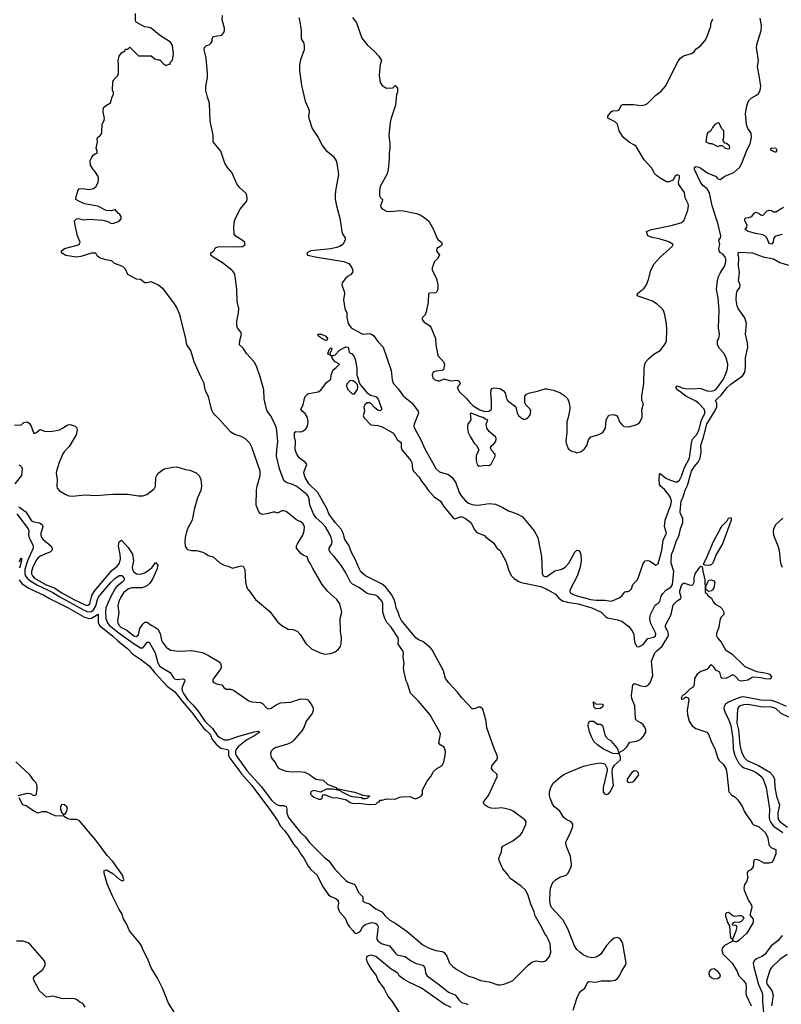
# Model space of a CAD drawing. Header units: inches. Extents: x 1934316 to 2140091, y 524953 to 667329.
# Tile 348 of 384: x 2068259 to 2075383, y 596124 to 605331. Entities that reach past the tile are written whole.
import ezdxf

# ---------------------------------------------------------------- set-up
doc = ezdxf.new("R2010")
doc.units = ezdxf.units.IN
doc.header["$MEASUREMENT"] = 0
for name, color, linetype in [('C0569', 7, 'Continuous'), ('C0579', 7, 'Continuous'), ('C0660', 7, 'Continuous'), ('C0670', 7, 'Continuous')]:
    doc.layers.add(name, color=color, linetype=linetype)

msp = doc.modelspace()

# ---------------------------------------------------------------- linework, layer by layer
at = {"layer": 'C0569', "color": 5}
for points, elevation in [([(2068374.2, 600000), (2068483.7, 599950), (2068536.9, 599916.9), (2068712.1, 599830), (2068865.3, 599745.3), (2068910, 599732.8), (2068930, 599736), (2068991.6, 599771.6), (2068992.5, 599692.5), (2069004.7, 599664.7), (2069128.1, 599570), (2069179.1, 599519.1), (2069266.9, 599450), (2069318.3, 599398.3), (2069390, 599350.8), (2069470, 599289.2), (2069522.1, 599222.1), (2069637.4, 599097.4), (2069710, 599045.6), (2069777.1, 598957.1), (2069870, 598852.3), (2069982.2, 598702.2), (2070000, 598686)], 120), ([(2068518.1, 600000), (2068570, 599975.7), (2068633.6, 599933.6), (2068850, 599815.8), (2068890, 599797.9), (2068910, 599794), (2068930, 599797.5), (2068950, 599812.8), (2068970.4, 599850), (2068985.8, 599910), (2068995.3, 599930), (2069053.3, 600000)], 140), ([(2068610.3, 600000), (2068651.9, 599970), (2068763.9, 599910), (2068870, 599858.7), (2068890, 599854.3), (2068901.8, 599858.2), (2068915.9, 599870), (2068933.8, 599946.2), (2068955.7, 599984.3), (2068969.1, 600000)], 160), ([(2069145.2, 600000), (2069107.7, 599932.3), (2069063.7, 599830), (2069061.2, 599790), (2069066.1, 599730), (2069080.5, 599690), (2069096.2, 599670), (2069190, 599592.7), (2069319.7, 599499.7), (2069390, 599457.1), (2069410, 599457.5), (2069416.7, 599463.3), (2069450, 599510.2), (2069470, 599510.2), (2069526, 599410), (2069550, 599316.9), (2069567.7, 599290), (2069590, 599270.1), (2069665.4, 599225.4), (2069696.2, 599176.2), (2069707.1, 599167.1), (2069730, 599162.3), (2069786.5, 599166.5), (2069799.5, 599159.5), (2069803.5, 599150), (2069780.1, 599090), (2069777, 599070), (2069780.9, 599050), (2069791.7, 599030), (2069830, 598973.5), (2069880.6, 598920.6), (2069934.4, 598854.4), (2069990, 598771.7), (2070000, 598762.3)], 140), ([(2069264.4, 600000), (2069230.3, 599970), (2069204.2, 599930), (2069185.5, 599890), (2069176.4, 599850), (2069187.2, 599787.2), (2069172.6, 599710), (2069175.5, 599690), (2069186.6, 599670), (2069205.4, 599650), (2069261.6, 599621.6), (2069326.9, 599570), (2069350, 599563.8), (2069370, 599578), (2069383.7, 599636.3), (2069410, 599679.5), (2069430, 599696), (2069450, 599697.4), (2069488, 599668), (2069530, 599648.1), (2069550.8, 599630.8), (2069572.9, 599590), (2069584.1, 599530), (2069594.4, 599510), (2069630, 599463.7), (2069670, 599434.4), (2069750, 599424.4), (2069870, 599432.2), (2069970, 599413.1), (2070000, 599398.3)], 160), ([(2068243.2, 598076.8), (2068330, 598096.9), (2068355.8, 598095.8), (2068390, 598076.3), (2068410, 598082), (2068414.7, 598090), (2068420.9, 598150), (2068419.3, 598179.3), (2068410, 598198), (2068390, 598218), (2068354, 598270), (2068224, 598390)], 120), ([(2069710, 596041.2), (2069650, 596133.2), (2069593.6, 596273.6), (2069547.9, 596367.9), (2069490, 596464), (2069453.6, 596553.6), (2069412.7, 596630), (2069399.3, 596670), (2069379.7, 596699.7), (2069286, 596810), (2069262, 596870), (2069230, 596924), (2069214.3, 596974.3), (2069189.6, 597010), (2069130, 597129.2), (2069078.4, 597250), (2069049.4, 597350), (2069049.1, 597370.9), (2069050, 597374), (2069070, 597382), (2069130, 597346.8), (2069190, 597294.8), (2069210, 597282.8), (2069230, 597282), (2069234, 597290), (2069219.3, 597330), (2069130, 597459), (2069075.6, 597515.6), (2068970, 597659), (2068818, 597838), (2068790, 597852.7), (2068733.2, 597853.2), (2068710, 597859), (2068676.4, 597876.4), (2068670, 597886), (2068638, 597882), (2068590, 597886.6), (2068510, 597923.2), (2068470, 597924.2), (2068430, 597910.8), (2068390, 597929.1), (2068320.7, 597980.7), (2068289.6, 597990), (2068254, 598054)], 120), ([(2068870, 596098), (2068848, 596130), (2068822.7, 596142.7), (2068790, 596168), (2068770, 596174), (2068650, 596178), (2068570, 596199), (2068510, 596189.3), (2068445.2, 596250), (2068390, 596348), (2068389.3, 596370), (2068401.2, 596390), (2068474.5, 596450), (2068496.2, 596490), (2068497, 596510), (2068489.4, 596530), (2068359.3, 596679.3), (2068337.2, 596697.3), (2068290, 596715.1), (2068230, 596713.2)], 140)]:
    msp.add_lwpolyline(points, dxfattribs=dict(at, elevation=elevation))
at = {"layer": 'C0569', "color": 5, "elevation": 120}
msp.add_lwpolyline([(2068650, 597993.6), (2068640.5, 597970), (2068640.5, 597950), (2068650, 597922), (2068670, 597894), (2068690, 597912), (2068705.2, 597950), (2068699.3, 597970), (2068679, 597990)], close=True, dxfattribs=at)
at = {"layer": 'C0579', "color": 5}
for points, elevation in [([(2070000, 598762.3), (2070063, 598703), (2070110, 598634.7), (2070130, 598619.1), (2070170, 598597.2), (2070210, 598595.3), (2070308.4, 598631.6), (2070451.8, 598671.8), (2070490, 598676.9), (2070504.9, 598670), (2070448.9, 598630), (2070382.4, 598597.6), (2070304.4, 598535.6), (2070287.6, 598512.4), (2070278.3, 598490), (2070276.4, 598470), (2070283.2, 598450), (2070382.7, 598310), (2070518.9, 598158.9), (2070616.1, 598030), (2070650, 598000.3), (2070670, 597989.2), (2070690, 597983.3), (2070730, 597983.8), (2070750, 597974.6), (2070756.8, 597950), (2070759, 597910), (2070774.6, 597870), (2070886.2, 597730), (2070928.4, 597688.4), (2070970, 597635.8), (2071110, 597496), (2071150, 597464.9), (2071207.4, 597387.4), (2071310, 597281.2), (2071330, 597265.5), (2071387, 597247), (2071397.4, 597237.4), (2071428.4, 597170), (2071466.9, 597130), (2071470, 597089.3), (2071490, 597076.8), (2071530, 597063.6), (2071590, 597015.8), (2071645.4, 596990), (2071677.5, 596950), (2071722.2, 596910), (2071778.1, 596878.1), (2071883.8, 596803.8), (2072030, 596680.1), (2072090, 596649), (2072150, 596627.9), (2072210, 596618), (2072228.3, 596608.3), (2072255, 596575), (2072279.7, 596510), (2072310, 596476.8), (2072348, 596450), (2072450, 596391.1), (2072510, 596372.6), (2072570, 596346.4), (2072650, 596335.2), (2072730, 596306.7), (2072753.7, 596306.3), (2072786.7, 596313.3), (2072830, 596327), (2072870, 596347), (2073014.5, 596490), (2073050, 596517), (2073090, 596530.3), (2073150, 596520.9), (2073179.5, 596530), (2073214, 596570), (2073227.6, 596610), (2073219.3, 596690), (2073205.8, 596725.8), (2073185.6, 596765.6), (2073170, 596784), (2073142.9, 596842.9), (2073081.2, 596950), (2073072.3, 596990), (2073040.2, 597060.2), (2073012.3, 597150), (2072989, 597190), (2072950, 597229), (2072844.7, 597304.7), (2072830, 597329.2), (2072777, 597390), (2072743.7, 597470), (2072740.9, 597490), (2072765.1, 597550), (2072769.6, 597590.4), (2072777, 597603), (2072870, 597653), (2072942.7, 597710), (2072959.3, 597730), (2072994.2, 597805.8), (2072996, 597830), (2072984, 597850), (2072873.2, 597930), (2072850, 597942), (2072770, 597962.4), (2072710, 597955.1), (2072670, 597959.3), (2072635.3, 597970), (2072606, 597990), (2072596, 598010), (2072600.1, 598019.9), (2072643.3, 598076.7), (2072724.5, 598250), (2072726, 598270), (2072720.2, 598280.2), (2072684, 598310), (2072673.2, 598330), (2072676, 598350), (2072686, 598370), (2072721.2, 598410), (2072727, 598430), (2072725.1, 598450), (2072696.4, 598516.4), (2072629.7, 598710), (2072621.1, 598770), (2072590, 598882.7), (2072570, 598901.3), (2072550, 598902.6), (2072510, 598887.8), (2072490, 598887), (2072393, 598990), (2072350, 599046.3), (2072271.5, 599130), (2072243, 599170), (2072221.6, 599241.6), (2072116.9, 599436.9), (2072098.8, 599458.8), (2072030, 599517.3), (2071990, 599532.5), (2071964.2, 599550), (2071830, 599714), (2071810.8, 599750), (2071799.1, 599790), (2071779.3, 599830), (2071774.7, 599870), (2071763, 599910), (2071736.1, 599956.1), (2071703.1, 600000)], 140), ([(2070000, 599398.3), (2070025.7, 599385.7), (2070124.6, 599324.6), (2070138, 599310), (2070144.9, 599290), (2070142.4, 599270), (2070132.3, 599247.7), (2070071, 599170), (2070062, 599150), (2070071.6, 599131.6), (2070110, 599118), (2070150, 599112), (2070167.1, 599087.1), (2070190, 599072), (2070230, 599071.3), (2070259.8, 599059.8), (2070402, 598962), (2070430, 598953.4), (2070510, 598947.3), (2070530, 598937.3), (2070570, 598893.4), (2070578, 598890), (2070590, 598886.4), (2070610, 598892.7), (2070656.6, 598923.4), (2070697.1, 598942.9), (2070790.6, 598949.4), (2070890, 598979.5), (2070937.8, 598977.7), (2070950, 598972.4), (2070971.1, 598951.1), (2070996.9, 598910), (2071004.4, 598890), (2071004.7, 598870), (2070995.5, 598844.5), (2070938.5, 598770), (2070920.9, 598719.1), (2070898.4, 598681.6), (2070820.4, 598590), (2070803.7, 598576.3), (2070762.4, 598557.6), (2070650, 598520.9), (2070631, 598510), (2070611, 598490), (2070606, 598470), (2070610.9, 598430.9), (2070655.3, 598375.3), (2070666.4, 598346.4), (2070682, 598330), (2070750, 598304), (2070810, 598298), (2070870, 598302), (2070926.8, 598293.2), (2070970, 598272.6), (2071030, 598230.3), (2071098.7, 598218.7), (2071140.3, 598180.3), (2071218, 598150), (2071222, 598142), (2071390, 598106.8), (2071470, 598078), (2071510, 598072), (2071530, 598074), (2071534, 598070), (2071518, 598062), (2071511.6, 598048.4), (2071490, 598046), (2071470, 598046), (2071455.3, 598055.3), (2071370, 598064), (2071349.2, 598069.2), (2071268.7, 598110), (2071259.3, 598119.3), (2071194, 598134), (2071130, 598136), (2071072, 598108), (2071010, 598122.4), (2070983.1, 598110), (2070980.3, 598090), (2070990, 598077.1), (2071010, 598062), (2071056.6, 598043.4), (2071078, 598042), (2071088.7, 598050), (2071090, 598074), (2071098, 598082), (2071110, 598084.7), (2071177.1, 598057.1), (2071233.4, 598053.4), (2071317.1, 598037.1), (2071350, 598011), (2071370, 598004), (2071390, 598001), (2071430, 598004.7), (2071530, 597992), (2071590, 597994), (2071607.3, 598012.7), (2071622, 598018), (2071630, 598034), (2071650, 598034), (2071690, 598044.7), (2071770, 598043), (2071810, 598060.7), (2071830, 598064), (2071910, 598067.7), (2071947.8, 598047.7), (2071970, 598049.1), (2072013.6, 598070), (2072027, 598090), (2072026, 598130), (2072069.7, 598210), (2072104.6, 598255.4), (2072130, 598300.5), (2072162, 598330), (2072210, 598358), (2072226.8, 598390), (2072239.3, 598450), (2072242.5, 598490), (2072230, 598529.6), (2072191.1, 598551.1), (2072180.5, 598570), (2072192.9, 598630), (2072194, 598650), (2072187.4, 598670), (2072093.6, 598833.6), (2071990, 598959.5), (2071913.6, 599033.6), (2071884.8, 599124.8), (2071872.7, 599150), (2071856, 599230), (2071849.4, 599270), (2071855.1, 599310), (2071846.6, 599370), (2071849.4, 599410), (2071842, 599430), (2071797.6, 599490), (2071803.6, 599530), (2071798.7, 599550), (2071732.7, 599650), (2071694.2, 599694.2), (2071674, 599730), (2071654.4, 599790), (2071655, 599870), (2071649.7, 599890), (2071610, 599936.8), (2071588.2, 599948.2), (2071530, 599957.5), (2071510, 599965), (2071460.9, 600000)], 160), ([(2070398, 600000), (2070464.9, 599910), (2070597.7, 599797.7), (2070670, 599700.7), (2070710, 599667.3), (2070770, 599631), (2070814, 599630), (2070852.8, 599612.8), (2070882.5, 599582.5), (2070936.7, 599496.7), (2070988.7, 599448.7), (2071070, 599410.6), (2071110, 599399.1), (2071170, 599404.9), (2071210, 599420.7), (2071238, 599442), (2071259.3, 599470), (2071266.8, 599493.2), (2071269.4, 599550), (2071260.9, 599610), (2071257, 599730), (2071272, 599790), (2071251.8, 599870), (2071223.7, 599910), (2071142.6, 599982.6), (2071128, 600000)], 180), ([(2073199.6, 600000), (2073270, 599957.4), (2073300.5, 599920.5), (2073337.1, 599897.1), (2073383.7, 599883.8), (2073481.3, 599870), (2073610.3, 599830), (2073698.9, 599790), (2073737.3, 599750), (2073757.1, 599737.1), (2073850, 599719.8), (2073890, 599706.2), (2073955.3, 599655.3), (2073990.2, 599610), (2074002, 599582), (2074010.2, 599510), (2074030, 599468), (2074050, 599467.2), (2074090, 599488.3), (2074135.4, 599544.6), (2074190, 599556.9), (2074207.2, 599570), (2074209.8, 599590), (2074159, 599690), (2074153.9, 599730), (2074160.1, 599770), (2074203.3, 599856.7), (2074230, 599873.4), (2074246, 599890), (2074260.4, 599939.6), (2074273.8, 599966.2), (2074303.3, 599996.7), (2074308.6, 600000)], 140), ([(2073436.1, 596070), (2073470, 596177.3), (2073492.2, 596227.7), (2073511, 596249), (2073545.6, 596274.4), (2073570, 596327.7), (2073583.3, 596336.7), (2073648.9, 596331.1), (2073696.6, 596343.4), (2073790, 596343.9), (2073830, 596350.4), (2073850, 596363.9), (2073869.3, 596390), (2073888.6, 596431.4), (2073924.9, 596490), (2073931.1, 596510), (2073899.9, 596690), (2073891.5, 596711.5), (2073874.8, 596734.8), (2073850, 596747.3), (2073819.1, 596740.9), (2073784.7, 596715.3), (2073747.6, 596672.4), (2073691.4, 596590), (2073650, 596563.6), (2073610, 596559.1), (2073570, 596568), (2073530, 596587.9), (2073499.4, 596610), (2073470, 596637.5), (2073448.4, 596670), (2073387, 596830), (2073343.4, 596910), (2073233.6, 597030), (2073223.2, 597050), (2073216.7, 597090), (2073220.7, 597179.3), (2073225.2, 597210), (2073240.2, 597250), (2073250, 597266.7), (2073270, 597286.4), (2073310, 597313.2), (2073370, 597331.8), (2073388.2, 597350), (2073416.2, 597410), (2073420.9, 597430), (2073411.6, 597510), (2073376.2, 597590), (2073368.4, 597630), (2073371.6, 597650), (2073411.9, 597728.1), (2073431.4, 597788.6), (2073431.7, 597808.3), (2073418.3, 597830), (2073370, 597850.6), (2073350, 597869.8), (2073310.8, 597930.8), (2073261.8, 597970), (2073246.8, 597990), (2073220.4, 598050), (2073214.9, 598074.9), (2073214.8, 598110), (2073228, 598152), (2073250, 598190.3), (2073316.9, 598250), (2073350, 598272), (2073390, 598292.7), (2073532, 598350), (2073610, 598370.2), (2073690, 598381.8), (2073732.1, 598372.1), (2073754, 598330), (2073755.3, 598310), (2073716.6, 598150), (2073716.5, 598110), (2073730, 598091.7), (2073750, 598086.2), (2073770, 598095.2), (2073781.8, 598110), (2073813.6, 598170), (2073802, 598290), (2073804.8, 598330), (2073821.3, 598358.7), (2073878.7, 598410), (2073878.9, 598438.9), (2073866, 598466), (2073806, 598470), (2073718, 598510), (2073664, 598550), (2073630, 598582), (2073610, 598618), (2073589, 598671), (2073575.3, 598730), (2073578, 598750), (2073590, 598772), (2073627.3, 598772.7), (2073663.6, 598743.6), (2073690, 598742), (2073710, 598732), (2073734.4, 598634.4), (2073764, 598604), (2073784.7, 598590), (2073830, 598542), (2073850, 598512), (2073861, 598481), (2073870, 598478), (2073874.5, 598485.5), (2073910, 598503.2), (2073937.2, 598530), (2073964.5, 598575.5), (2074030, 598584.9), (2074050, 598592.3), (2074073, 598607), (2074093.7, 598630), (2074115.4, 598670), (2074115.4, 598690), (2074108.3, 598710), (2074090, 598737.6), (2074070, 598754.5), (2074038, 598770), (2074018, 598790), (2074013.4, 598913.4), (2073984.4, 598984.4), (2073980.4, 599010), (2073995.1, 599110), (2074010, 599124.9), (2074070, 599101.6), (2074110, 599096.9), (2074134.1, 599105.9), (2074155.1, 599130), (2074181.6, 599198.4), (2074170, 599332), (2074200.7, 599410), (2074217.6, 599430), (2074267.5, 599472.5), (2074321.4, 599558.6), (2074326.2, 599573.9), (2074324.2, 599604.2), (2074299.6, 599650), (2074298, 599670), (2074351.1, 599768.9), (2074370, 599858), (2074410, 599898), (2074442, 599918), (2074446, 599934), (2074432.7, 599970), (2074432, 599990), (2074435.7, 600000)], 120), ([(2073406.9, 600000), (2073403.6, 599990), (2073409, 599970), (2073452.7, 599950), (2073599.3, 599910), (2073650, 599902.2), (2073730, 599902.9), (2073790, 599893.8), (2073810, 599898.5), (2073870.8, 599929.2), (2073892.9, 599947.1), (2073920.5, 599979.5), (2073930, 599984.9), (2073950, 599983.8), (2073964, 599990), (2073973.3, 600000)], 160), ([(2074669.6, 600000), (2074670, 599974), (2074684.7, 599964.7), (2074692, 599950), (2074730, 599922), (2074746, 599886), (2074764, 599864), (2074810, 599841), (2074830, 599821), (2074846, 599790), (2074844.7, 599770), (2074818, 599742), (2074807.1, 599712.9), (2074799.5, 599650), (2074778, 599590), (2074777.4, 599570), (2074786, 599550), (2074820.2, 599510), (2074859.7, 599439.7), (2074919.9, 599399.9), (2075042, 599282), (2075150, 599234.8), (2075230, 599224), (2075256.1, 599216.1), (2075271, 599210), (2075292, 599188), (2075284.7, 599170), (2075274.9, 599165.1), (2075230, 599167.8), (2075190, 599178), (2075118, 599182), (2075110, 599181.2), (2075070, 599156), (2075010, 599146), (2074990, 599152), (2074952.3, 599192.3), (2074930, 599203.7), (2074870, 599174), (2074828.9, 599168.9), (2074820.4, 599180.4), (2074808.4, 599228.4), (2074768.9, 599248.9), (2074753.6, 599273.6), (2074730, 599298), (2074714, 599290), (2074696.9, 599263.1), (2074685.4, 599254.6), (2074630, 599237.2), (2074596, 599210), (2074571, 599170), (2074566.8, 599113.2), (2074558, 599090), (2074530, 599072.7), (2074478, 599022), (2074458, 599010), (2074445.4, 598985.4), (2074450, 598974), (2074470, 598982), (2074490, 598998), (2074512, 598990), (2074518, 598970), (2074502, 598870), (2074506, 598830), (2074521, 598770), (2074547.5, 598727.5), (2074583.5, 598703.5), (2074687.3, 598667.3), (2074704.9, 598644.9), (2074724.9, 598590), (2074765.1, 598505.1), (2074790, 598421), (2074802.9, 598402.9), (2074839.3, 598370), (2074862.4, 598330), (2074872.8, 598287.2), (2074892, 598110), (2074919.6, 598079.6), (2074950, 598062), (2074970, 598042), (2075015.9, 597975.9), (2075034.8, 597930), (2075058.8, 597890), (2075090.6, 597850), (2075112.7, 597812.7), (2075123.4, 597803.4), (2075170, 597787.7), (2075230.3, 597730), (2075252.2, 597690), (2075270.4, 597610.3), (2075290, 597587.3), (2075330, 597570.6), (2075331.6, 597531.6), (2075307.3, 597470), (2075290, 597449.3), (2075270, 597442.7), (2075222.7, 597442.7), (2075178, 597470), (2075150, 597479), (2075130, 597475.3), (2075124.7, 597470), (2075121, 597410), (2075098, 597382), (2075074, 597370), (2075063.6, 597356.4), (2075063.6, 597336.4), (2075071.1, 597308.9), (2075056, 597270), (2075037.3, 597242.7), (2075030.8, 597210), (2075034.8, 597190), (2075075.3, 597095.3), (2075104.7, 597050), (2075106, 597030), (2075092, 596970), (2075092.7, 596952.7), (2075119.6, 596919.6), (2075118, 596890), (2075058.8, 596790), (2074990, 596722.7), (2074970, 596709.4), (2074950, 596709.3), (2074935.3, 596715.3), (2074930, 596726), (2074922, 596710), (2074850, 596673), (2074830.4, 596650), (2074826.4, 596630), (2074837, 596597), (2074924, 596510), (2074970, 596431.3), (2074986, 596390), (2075030, 596347.3), (2075050, 596314.8), (2075054.9, 596290), (2075050.3, 596230), (2075053.8, 596210), (2075100.6, 596110)], 120), ([(2074737.7, 600000), (2074730, 599988.7), (2074703.1, 599983.1), (2074687.4, 600000)], 120), ([(2075430, 598908), (2075346.3, 598946.3), (2075290, 598964.4), (2075190, 598968.5), (2075030, 598997.9), (2075005.3, 598994.7), (2074960.7, 598979.3), (2074888.6, 598950), (2074860.8, 598930), (2074849.5, 598910), (2074846.3, 598890), (2074857.5, 598850), (2074890, 598789.3), (2074910.7, 598730.7), (2074929.4, 598610), (2074933.1, 598510), (2074948.8, 598448.8), (2074981.8, 598381.8), (2075010, 598350.1), (2075036.4, 598336.4), (2075110, 598311.2), (2075148.6, 598290), (2075200.1, 598250), (2075214.4, 598230), (2075240.8, 598150), (2075272.4, 597952.4), (2075269.7, 597870), (2075273.4, 597850), (2075284.9, 597824.9), (2075310.8, 597790.7), (2075396.2, 597730)], 140), ([(2075452.8, 598810), (2075381.9, 598841.9), (2075331.3, 598890), (2075290, 598902.1), (2075190, 598905.1), (2075070, 598926.7), (2075030, 598924.4), (2074990, 598911.4), (2074971.8, 598888.2), (2074967.7, 598752.3), (2074981, 598690), (2074993.2, 598550), (2075010, 598480.7), (2075039.1, 598430), (2075064.2, 598404.2), (2075170, 598357.4), (2075274.9, 598294.9), (2075304.3, 598264.3), (2075318.4, 598230), (2075323.1, 598150), (2075338.9, 598070), (2075364.8, 597990), (2075350.1, 597910), (2075350.1, 597870), (2075357.8, 597850), (2075372.4, 597830), (2075440.6, 597780.6)], 160), ([(2070000, 598686), (2070039.6, 598650), (2070060.4, 598600.4), (2070096.1, 598556.1), (2070139.8, 598519.8), (2070205.9, 598505.9), (2070213, 598493), (2070213.4, 598450), (2070224.3, 598424.3), (2070336.8, 598276.8), (2070430.1, 598170), (2070594.8, 597950), (2070670, 597842), (2070699.8, 597790), (2070736.1, 597750), (2070770, 597702.8), (2070820, 597620), (2070863.6, 597570), (2070887.5, 597527.5), (2070916.1, 597490), (2070956.2, 597416.2), (2070983.1, 597383.1), (2071041.1, 597330), (2071090.2, 597230), (2071148.2, 597148.2), (2071170, 597131.7), (2071210, 597116.4), (2071230, 597102), (2071237, 597090), (2071239.5, 597070), (2071234.3, 597030), (2071249.2, 596990), (2071304.4, 596930), (2071327.2, 596870), (2071339.5, 596850), (2071374.7, 596814.7), (2071390, 596792.7), (2071410, 596786.5), (2071430, 596797), (2071445.6, 596810), (2071467.5, 596852.5), (2071489.6, 596870.3), (2071550, 596887.6), (2071570, 596887.1), (2071590, 596879.7), (2071603.2, 596870), (2071612.7, 596850), (2071598.4, 596750), (2071600.4, 596730), (2071613.3, 596713.3), (2071650, 596690.4), (2071717.3, 596670), (2071770, 596604), (2071790, 596587.7), (2071864.7, 596570), (2071912.8, 596532.8), (2071965.8, 596505.8), (2072028.9, 596488.9), (2072044.4, 596470), (2072052.4, 596450), (2072055.5, 596415.5), (2072070.4, 596390.4), (2072190, 596304), (2072270, 596237.3), (2072332.8, 596212.8), (2072365.8, 596165.8), (2072390, 596141), (2072432, 596130), (2072450, 596121)], 120), ([(2075390, 596767), (2075350, 596718.8), (2075287.3, 596670), (2075230.1, 596589.9), (2075207.1, 596572.9), (2075151.9, 596548.1), (2075128.1, 596530), (2075119.7, 596510), (2075124.8, 596470), (2075168.2, 596310), (2075203.1, 596230), (2075207.5, 596210), (2075207.5, 596150), (2075219.3, 596010)], 140), ([(2072293.3, 596093.3), (2072230, 596126), (2072016.1, 596276.1), (2071897.2, 596330), (2071855.5, 596355.5), (2071809.4, 596390), (2071795.4, 596415.4), (2071733.5, 596453.5), (2071590, 596569.7), (2071550, 596582), (2071530, 596580.7), (2071506.9, 596570), (2071499.2, 596550), (2071510, 596517.1), (2071525.2, 596490), (2071549.5, 596449.5), (2071592.8, 596392.8), (2071609.3, 596350), (2071668.3, 596268.3), (2071701.2, 596201.2), (2071741.3, 596150), (2071894.2, 595910)], 120), ([(2075436.9, 596590), (2075370, 596543.7), (2075293.7, 596470), (2075279.4, 596450), (2075246.1, 596353.9), (2075244.6, 596330), (2075250.9, 596310), (2075294, 596254), (2075307.6, 596210), (2075291.6, 596110)], 160)]:
    msp.add_lwpolyline(points, dxfattribs=dict(at, elevation=elevation))
at = {"layer": 'C0579', "color": 5, "elevation": 120}
for points in [[(2073648, 598888), (2073630, 598906), (2073627.3, 598952.7), (2073634, 598950), (2073638, 598938), (2073650, 598934), (2073714, 598930), (2073714, 598910), (2073690, 598888.7)], [(2074010, 598306), (2073983.8, 598290), (2073942.4, 598230), (2073940.5, 598210), (2073950, 598197.3), (2073990, 598202.8), (2074010, 598218), (2074049.6, 598270), (2074044.2, 598290), (2074030, 598303)], [(2074890, 596982), (2074870, 596979.5), (2074861.6, 596970), (2074860.5, 596950), (2074879.1, 596890), (2074898, 596858), (2074904.1, 596764.1), (2074910, 596742), (2074930, 596734), (2074959.3, 596810), (2074968.9, 596848.9), (2074959.3, 596859.3), (2074930, 596864), (2074922, 596870), (2074938, 596890), (2074950, 596896), (2074990, 596891.3), (2075010, 596901), (2075035.3, 596930), (2075024, 596944), (2075006, 596950), (2074990, 596951.8), (2074944.8, 596944.8), (2074929.6, 596949.6)], [(2074754.2, 596454.2), (2074724.7, 596450), (2074706.8, 596430), (2074704.7, 596410), (2074712, 596390), (2074732, 596370), (2074750, 596361), (2074790, 596366), (2074814, 596386), (2074808, 596410), (2074788.7, 596430)]]:
    msp.add_lwpolyline(points, close=True, dxfattribs=at)
at = {"layer": 'C0660', "color": 5}
for points, elevation in [([(2070000, 601858.6), (2069995.1, 601870), (2069984.5, 601930), (2069951.8, 601990), (2069889.6, 602130), (2069858.7, 602238.7), (2069820.9, 602290), (2069811.8, 602350), (2069757.2, 602570), (2069730, 602638), (2069702, 602682), (2069604, 602810), (2069552.5, 602852.5), (2069490, 602879), (2069450, 602869), (2069430, 602869), (2069390, 602902), (2069350, 602904), (2069338, 602910), (2069270, 602948), (2069250, 602998), (2069223.1, 603023.1), (2069146, 603050), (2069128.4, 603068.4), (2069114.6, 603074.6), (2069064.7, 603084.7), (2069004, 603104), (2068984, 603124), (2068970, 603148), (2068930, 603148.7), (2068830, 603116), (2068789.4, 603109.4), (2068690, 603126), (2068649, 603150), (2068648.7, 603170), (2068678, 603190), (2068797.4, 603222.6), (2068814, 603230), (2068826, 603250), (2068798, 603310), (2068777.2, 603410), (2068772.7, 603450), (2068789, 603470), (2068810, 603472.4), (2068859.9, 603459.9), (2068910, 603464.4), (2069036, 603456), (2069082.3, 603442.3), (2069110, 603426.8), (2069130, 603424.7), (2069190, 603446.8), (2069208.7, 603470), (2069208, 603490), (2069195.3, 603510), (2069180.9, 603520.9), (2069150, 603558), (2069147.1, 603552.9), (2069116.1, 603543.9), (2069067.2, 603547.3), (2068990, 603587), (2068864, 603610), (2068817.2, 603630), (2068784, 603650), (2068789.2, 603690), (2068797.2, 603702.8), (2068801.2, 603730), (2068815.3, 603750), (2068850, 603752.6), (2068910, 603744.2), (2068948.9, 603751.1), (2068972.1, 603767.9), (2068992.1, 603807.9), (2068996.9, 603850), (2068991.1, 603871.1), (2068958.5, 603918.5), (2068945.6, 603930), (2068921.2, 603970), (2068919.3, 604010), (2068930, 604038.8), (2068950, 604066), (2068986, 604090), (2068974, 604130), (2068985.2, 604190), (2068983.1, 604216.9), (2068988.9, 604231.1), (2069010, 604242), (2069028.7, 604270), (2069025.6, 604285.6), (2069029.2, 604350), (2069049.2, 604390), (2069052.9, 604407.1), (2069039, 604470), (2069044, 604510), (2069070, 604531.3), (2069108.4, 604551.6), (2069124, 604610), (2069135.3, 604630), (2069135.3, 604650), (2069128.4, 604671.6), (2069129.2, 604750), (2069138, 604770), (2069175.3, 604810), (2069182, 604830), (2069184, 604910), (2069179, 604950), (2069189.3, 604990.7), (2069210, 605022), (2069242, 605038), (2069250, 605054), (2069270, 605054), (2069290, 605074), (2069370, 604994), (2069490, 604994), (2069523.6, 604963.6), (2069550, 604954), (2069570, 604954), (2069599.6, 604919.6), (2069630, 604902), (2069654, 604914), (2069666, 604914), (2069670, 604934), (2069688, 604952), (2069696, 605010), (2069689.3, 605090), (2069670, 605119.3), (2069565.4, 605185.4), (2069488, 605250), (2069470, 605259), (2069430, 605264), (2069398, 605278), (2069348.9, 605308.9), (2069341.2, 605321.2), (2069342, 605390)], 180), ([(2070000, 604986), (2069984, 605050), (2069988.4, 605071.6), (2070000, 605083.7)], 160), ([(2070000, 604668.3), (2069999.6, 604670), (2070000, 604685)], 160), ([(2068210, 601540.7), (2068270, 601539.1), (2068297.5, 601562.5), (2068330, 601570.7), (2068350, 601554), (2068366.4, 601530), (2068390, 601461), (2068410, 601466.8), (2068450, 601497.3), (2068490, 601482.8), (2068550, 601480.5), (2068630, 601496.3), (2068653.6, 601506.4), (2068710, 601542.8), (2068730, 601546.8), (2068778, 601530), (2068793.4, 601513.4), (2068796.3, 601496.3), (2068786, 601450), (2068720.9, 601339.1), (2068676.3, 601290), (2068663.8, 601270), (2068628, 601190), (2068602, 601110), (2068600.5, 601090), (2068610.5, 601030), (2068604.9, 600970), (2068608.5, 600948.5), (2068630, 600924), (2068691, 600890), (2068719.5, 600879.5), (2068750, 600876.5), (2068872.6, 600887.4), (2068970, 600881.2), (2069130, 600894.4), (2069270, 600893.1), (2069370, 600878.7), (2069410, 600878.5), (2069448.3, 600891.7), (2069515.6, 600944.4), (2069529.6, 600970), (2069531.6, 601048.4), (2069540.9, 601070), (2069553.2, 601090), (2069609, 601130), (2069690, 601147.7), (2069730, 601150.5), (2069810, 601124.9), (2069850, 601119.1), (2069910, 601094), (2069937.3, 601070), (2069953, 601030), (2069958.4, 600970), (2069952.8, 600927.2), (2069920.6, 600859.4), (2069890.5, 600750), (2069873.4, 600650), (2069830, 600569), (2069814.9, 600530), (2069806, 600490), (2069804.4, 600450), (2069808.1, 600408.1), (2069822, 600382), (2069830, 600376), (2069866.4, 600366.4), (2069913.6, 600366.4), (2069972.8, 600352.8), (2070000, 600334.9)], 180), ([(2068250, 601169.4), (2068262.6, 601162.6), (2068275.8, 601150), (2068281.1, 601130), (2068274.2, 601070), (2068214.3, 600990)], 160), ([(2068250, 600774.7), (2068315.9, 600730), (2068370, 600645.9), (2068390, 600635.8), (2068445, 600625), (2068469.1, 600610), (2068476, 600590), (2068456.8, 600530), (2068455.5, 600510), (2068461.8, 600490), (2068477.5, 600470), (2068551.6, 600410), (2068563.1, 600390), (2068562.6, 600370), (2068546.1, 600353.9), (2068450, 600312.8), (2068430, 600296.8), (2068410, 600271.6), (2068380.3, 600210), (2068369.3, 600170), (2068370.1, 600150), (2068379.3, 600130), (2068398.3, 600110), (2068501.1, 600050), (2068590, 600014.6), (2068610.3, 600000)], 160), ([(2068231.4, 600710), (2068336.6, 600570), (2068343.6, 600550), (2068342.3, 600510), (2068347.9, 600490), (2068384.9, 600410), (2068384.9, 600390), (2068331.6, 600270), (2068306.3, 600190), (2068306.9, 600150), (2068313.8, 600130), (2068328.7, 600108.8), (2068361.7, 600081.7), (2068424.1, 600044.1), (2068518.1, 600000)], 140), ([(2068969.1, 600000), (2069121.1, 600178.9), (2069170, 600221.8), (2069191.1, 600250), (2069200.2, 600290), (2069199.5, 600330), (2069182.7, 600410), (2069190, 600447.7), (2069210, 600463.8), (2069274.4, 600394.4), (2069313, 600333), (2069323.7, 600270), (2069312.3, 600210), (2069313.8, 600190), (2069324.8, 600170), (2069350, 600150.2), (2069390, 600145.4), (2069430, 600159.8), (2069493.6, 600206.4), (2069530, 600254.9), (2069551.3, 600230), (2069543, 600190), (2069500.8, 600099.2), (2069477.5, 600062.5), (2069457.2, 600042.8), (2069430, 600026), (2069402.7, 600017.3), (2069310, 600017.4), (2069275.8, 600010), (2069264.4, 600000)], 160), ([(2068257.3, 600262.7), (2068270, 600296.3), (2068275, 600295.1), (2068274.7, 600274.7), (2068257.8, 600202.2)], 120), ([(2069053.3, 600000), (2069110, 600068.3), (2069150, 600105.2), (2069190, 600133.7), (2069214.2, 600134.2), (2069234.8, 600110), (2069235.9, 600090), (2069218.5, 600070), (2069168.5, 600031.5), (2069150, 600008.7), (2069145.2, 600000)], 140), ([(2068254.2, 600094.2), (2068277.7, 600057.7), (2068337, 600017), (2068374.2, 600000)], 120)]:
    msp.add_lwpolyline(points, dxfattribs=dict(at, elevation=elevation))
at = {"layer": 'C0670', "color": 5}
for points, elevation in [([(2070000, 605083.7), (2070006, 605090), (2070030, 605094), (2070050, 605114), (2070058, 605130), (2070058, 605150), (2070070, 605172), (2070150, 605186), (2070169.4, 605210.6), (2070175.1, 605230), (2070174.5, 605250), (2070154, 605330), (2070155.3, 605370)], 160), ([(2070870.6, 605350), (2070876.3, 605330), (2070891.8, 605230), (2070892.8, 605152.8), (2070915.8, 605110), (2070921.2, 605081.2), (2070919.7, 605050), (2070884.1, 604955.9), (2070875.9, 604910), (2070876.5, 604856.5), (2070894.1, 604714.1), (2070928, 604568), (2070964.9, 604490), (2070967.2, 604470), (2070961.1, 604430), (2070964.2, 604410), (2070993.1, 604313.1), (2071051.7, 604230), (2071090.3, 604150), (2071122.6, 604110), (2071192.7, 604050), (2071219.3, 604010), (2071226, 603990), (2071242.3, 603882.3), (2071212.2, 603730), (2071208.4, 603690), (2071211.1, 603651.1), (2071221.7, 603590), (2071253.2, 603473.2), (2071272.9, 603350), (2071282.2, 603322.2), (2071303.1, 603290), (2071304.4, 603270), (2071282, 603230), (2071250.1, 603209.9), (2071220.9, 603199.1), (2071170, 603189.1), (2070982, 603170), (2070944.7, 603150), (2070952, 603130), (2071042.8, 603110), (2071290, 603069.5), (2071336.5, 603050), (2071366.8, 603010), (2071375, 602990), (2071372.2, 602967.8), (2071354.2, 602945.8), (2071330, 602931.7), (2071306.5, 602910), (2071276.3, 602870), (2071271, 602850), (2071294.8, 602790), (2071297.3, 602770), (2071287.7, 602710), (2071301, 602630), (2071318, 602590), (2071318, 602550), (2071330.8, 602490), (2071359.1, 602450), (2071450, 602400.2), (2071470, 602391.3), (2071530, 602395.4), (2071550.9, 602390.9), (2071570, 602375.2), (2071610, 602322.4), (2071658.2, 602270), (2071732.5, 602050), (2071742.7, 601962.7), (2071751.1, 601931.1), (2071798.2, 601878.2), (2071847.7, 601810), (2071927, 601747), (2071986.5, 601670), (2071989.3, 601650), (2071948.8, 601550), (2071947, 601530), (2071952.3, 601510), (2072015.5, 601395.5), (2072045.5, 601325.5), (2072150, 601134), (2072184.2, 601104.2), (2072270, 601077.2), (2072305, 601050), (2072338.5, 600998.5), (2072370, 600910.3), (2072390, 600873.8), (2072430, 600831.1), (2072457.3, 600810), (2072490, 600795.9), (2072528.4, 600791.6), (2072570, 600793), (2072650, 600807.1), (2072710, 600800.7), (2072772.4, 600772.4), (2072830, 600737), (2072911, 600710), (2072961.1, 600681.1), (2073072.4, 600550), (2073105.5, 600490), (2073139.3, 600310), (2073144.4, 600155.6), (2073155.8, 600130), (2073170, 600122.9), (2073190, 600124.3), (2073263.8, 600176.2), (2073330, 600192.6), (2073360.3, 600210), (2073396.8, 600250), (2073450, 600350.3), (2073470, 600370.2), (2073490, 600367.2), (2073502.4, 600350), (2073506.7, 600326.7), (2073509.4, 600270), (2073501.9, 600210), (2073472.2, 600127.8), (2073410.2, 600010), (2073406.9, 600000)], 160), ([(2071370.8, 605350), (2071410, 605301), (2071458.8, 605158.8), (2071510, 605096), (2071575.9, 605035.9), (2071618, 604990), (2071642, 604950), (2071631.3, 604910), (2071624, 604850), (2071622, 604810), (2071630, 604744.7), (2071650, 604716), (2071690, 604691), (2071748, 604692), (2071770, 604714), (2071791.6, 604691.6), (2071791.6, 604651.6), (2071784.7, 604630), (2071774, 604530), (2071732.7, 604410), (2071723.8, 604370), (2071710.7, 604250), (2071720.7, 604170), (2071720.7, 604130), (2071714.4, 604085.6), (2071714.8, 604030), (2071706, 603930), (2071696, 603890), (2071631, 603770), (2071624, 603730), (2071624.5, 603684.5), (2071630.8, 603670.8), (2071651, 603650), (2071650.7, 603630), (2071634.8, 603590), (2071636, 603576), (2071650, 603561), (2071690, 603541), (2071730, 603536), (2071810, 603546.8), (2071850, 603544), (2071970, 603519.1), (2072010, 603504), (2072065.2, 603465.2), (2072085.2, 603445.2), (2072130.8, 603370), (2072159.1, 603290), (2072172.3, 603272.3), (2072202.8, 603250), (2072210.8, 603230), (2072190.5, 603209.5), (2072161, 603190), (2072158, 603170), (2072184.7, 603130), (2072167.1, 603092.9), (2072138, 603070), (2072118, 603010), (2072118, 602990), (2072156, 602910), (2072170.9, 602850.9), (2072171.1, 602808.9), (2072158, 602782), (2072150, 602778), (2072094.6, 602774.6), (2072082, 602770), (2072079.6, 602690), (2072062, 602598), (2072050, 602569.4), (2072030.6, 602550), (2072021, 602530), (2072043, 602503), (2072091, 602470), (2072106.8, 602450), (2072146.8, 602350), (2072150.8, 602290), (2072170, 602192), (2072222.8, 602130), (2072230.8, 602110), (2072223.6, 602056.4), (2072211.1, 602048.9), (2072150, 602045.1), (2072124.9, 602035.1), (2072116.3, 602010), (2072123, 601983), (2072142.8, 601962.8), (2072170, 601952.7), (2072190, 601952.7), (2072230, 601971.3), (2072290, 601953), (2072350, 601961), (2072370, 601952), (2072378, 601930), (2072350.8, 601890), (2072373.4, 601850), (2072438.8, 601790), (2072468.2, 601750), (2072500.6, 601720.6), (2072563.6, 601683.6), (2072610, 601666.7), (2072651.5, 601668.5), (2072670.8, 601689.2), (2072672.3, 601770), (2072664.2, 601835.8), (2072669.4, 601870.6), (2072678.4, 601881.6), (2072693.2, 601886.8), (2072750, 601881.8), (2072782.1, 601862.1), (2072801, 601841), (2072812.8, 601790), (2072822.8, 601770), (2072899.5, 601710), (2072911.4, 601650), (2072923.6, 601630), (2072944.9, 601610), (2072970, 601596.5), (2072990, 601594.7), (2073010, 601603.2), (2073030, 601628.8), (2073037.1, 601650), (2073039.2, 601670), (2073033.3, 601690), (2072991.8, 601730), (2072983, 601750), (2072985.1, 601810), (2072999.3, 601830), (2073030, 601842), (2073103.5, 601856.5), (2073170, 601878.8), (2073190, 601878.8), (2073250, 601866), (2073310, 601844.9), (2073350, 601819.5), (2073383, 601790), (2073396.2, 601756.2), (2073404.9, 601710), (2073404.9, 601690), (2073388.9, 601611.1), (2073375.8, 601570), (2073375.5, 601470), (2073366.8, 601390), (2073371, 601370), (2073390, 601322), (2073410, 601302), (2073430, 601292), (2073450, 601291.3), (2073470, 601281), (2073510, 601293), (2073542.3, 601317.7), (2073562.9, 601350), (2073578.6, 601401.4), (2073602, 601430), (2073670, 601448.5), (2073714, 601470), (2073739.6, 601510), (2073745.2, 601590), (2073770, 601631.3), (2073810, 601638.8), (2073842, 601630), (2073854.4, 601614.4), (2073870.7, 601570), (2073890, 601544), (2073910, 601526.8), (2073956.5, 601523.5), (2074030, 601544), (2074057.1, 601562.9), (2074080.7, 601610), (2074082.5, 601642.5), (2074078, 601682), (2074092, 601730), (2074090, 601746), (2074078, 601770), (2074079.3, 601810), (2074096.9, 601930), (2074098.4, 602070), (2074106.6, 602110), (2074114.5, 602130), (2074141, 602159), (2074190, 602203), (2074250, 602236.3), (2074282.3, 602277.7), (2074301.6, 602310), (2074307.8, 602330), (2074312, 602430), (2074310, 602486), (2074294.5, 602570), (2074280.9, 602610), (2074270, 602625.2), (2074221.2, 602670), (2074178.6, 602698.6), (2074044.1, 602744.1), (2074035.3, 602750), (2074037.2, 602770), (2074098.7, 602821.3), (2074121.1, 602850), (2074144.2, 602910), (2074163, 602990), (2074192.9, 603047.1), (2074250, 603110.4), (2074362.7, 603210), (2074372.3, 603230), (2074330, 603254.4), (2074241.1, 603281.1), (2074174.5, 603294.5), (2074133.2, 603310), (2074121.2, 603350), (2074169.2, 603370), (2074353.7, 603406.3), (2074443.7, 603430), (2074472.3, 603450), (2074509.3, 603550), (2074515.1, 603590), (2074512, 603610), (2074484.4, 603664.4), (2074476.1, 603716.1), (2074425.6, 603790), (2074420.9, 603810), (2074431.1, 603848.9), (2074429, 603870), (2074410, 603879.5), (2074390, 603872), (2074371, 603830), (2074330, 603815.1), (2074310, 603815.1), (2074250, 603847.6), (2074214.9, 603874.9), (2074200.7, 603890), (2074170, 603945.2), (2074099.1, 604019.1), (2074024.7, 604144.8), (2074010, 604157.6), (2073962, 604182), (2073907.3, 604230), (2073889.6, 604250), (2073867.3, 604290), (2073850, 604355.1), (2073830, 604376.9), (2073765.4, 604405.4), (2073760.9, 604410), (2073760.7, 604430), (2073790, 604468), (2073803, 604477), (2073850, 604481.6), (2073865.2, 604490), (2073888, 604530), (2073901.2, 604538.8), (2074002, 604538), (2074070, 604527.3), (2074105.6, 604534.4), (2074132.5, 604547.5), (2074210, 604626), (2074257.5, 604662.5), (2074299, 604710), (2074418.6, 604941.4), (2074439, 604970), (2074467.9, 604992.1), (2074544.1, 605015.9), (2074568.7, 605030), (2074584.1, 605055.9), (2074629.4, 605090.6), (2074666.8, 605133.2), (2074690, 605172), (2074722.7, 605270), (2074724.1, 605295.9), (2074742.5, 605337.5)], 180), ([(2073973.3, 600000), (2073982.7, 600010), (2073995.3, 600050), (2074032.5, 600087.5), (2074044, 600110), (2074090, 600244.7), (2074110, 600271), (2074130, 600274.8), (2074150, 600270.7), (2074210, 600231.3), (2074230, 600242), (2074266, 600370), (2074277.3, 600462.7), (2074307.3, 600530), (2074290.7, 600590.7), (2074295.8, 600650), (2074350, 600795.3), (2074356.2, 600830), (2074350, 600858), (2074330, 600888.7), (2074290, 600937.7), (2074251.2, 600970), (2074243.6, 600983.6), (2074239.8, 601030), (2074242.2, 601077.7), (2074250, 601087.7), (2074303.7, 601043.7), (2074329.6, 601029.6), (2074390, 601008.9), (2074410, 601008.9), (2074430, 601023.5), (2074450, 601061.5), (2074476.1, 601143.9), (2074524.2, 601230), (2074542.5, 601370), (2074553.3, 601406.7), (2074590, 601450.2), (2074610, 601490.3), (2074634.9, 601585.1), (2074666.6, 601650), (2074668.2, 601670), (2074659.8, 601690), (2074610, 601743.1), (2074582.1, 601762.1), (2074489, 601809), (2074434.9, 601854.9), (2074409.7, 601870), (2074396.2, 601890), (2074410, 601907.7), (2074465.1, 601885.1), (2074482.5, 601882.5), (2074570, 601879.1), (2074610, 601884.2), (2074630, 601882.6), (2074690, 601859.3), (2074730, 601857.8), (2074750, 601863.1), (2074770, 601873.4), (2074786, 601890), (2074840.9, 601970), (2074868, 602030), (2074878.3, 602070), (2074881.7, 602110), (2074868.4, 602170), (2074848, 602210), (2074800.6, 602260.6), (2074787.3, 602292.7), (2074787.3, 602330), (2074797, 602350), (2074804.5, 602390), (2074794.3, 602450), (2074800.8, 602610), (2074790.7, 602729.3), (2074775.4, 602810), (2074785.9, 602890), (2074796.3, 602930), (2074810, 602960.7), (2074854, 603030), (2074864.7, 603070), (2074865.2, 603090), (2074855.8, 603115.8), (2074836.8, 603136.8), (2074814, 603150), (2074802.2, 603170), (2074797.6, 603190), (2074806.6, 603230), (2074799.3, 603270), (2074813.2, 603290), (2074818, 603310), (2074790, 603427.6), (2074736.9, 603590), (2074711.8, 603711.8), (2074690, 603748.2), (2074650, 603779.9), (2074626.8, 603810), (2074569.8, 603930.2), (2074571.3, 603948.7), (2074583.5, 603956.5), (2074610, 603951), (2074630, 603942.2), (2074695.7, 603895.7), (2074767.1, 603867.1), (2074790, 603843.1), (2074810, 603835.2), (2074853.6, 603866.4), (2074937.2, 603902.8), (2074991.5, 603950), (2075014.9, 603990), (2075061.8, 604118.2), (2075089.9, 604170), (2075105, 604230), (2075102, 604270), (2075070, 604314), (2075058.5, 604350), (2075047.3, 604452.7), (2075059.3, 604520.7), (2075070, 604557.3), (2075081.5, 604578.5), (2075102.2, 604597.8), (2075150, 604623.9), (2075170, 604641.7), (2075184.5, 604670), (2075188.7, 604690), (2075189.8, 604710.2), (2075176.5, 604810), (2075159.4, 604890), (2075170.7, 604950), (2075150.5, 605070), (2075156.4, 605110), (2075194.3, 605225.7), (2075197.6, 605277.6), (2075186.2, 605346.1)], 160), ([(2070000, 604685), (2070000.7, 604710), (2070015.6, 604790), (2070017, 604830), (2070004, 604970), (2070000, 604986)], 160), ([(2071460.9, 600000), (2071430, 600022), (2071372.1, 600052.1), (2071352.9, 600070), (2071310, 600159.6), (2071270, 600224.7), (2071201.7, 600310), (2071163.5, 600350), (2071152.8, 600370), (2071154.2, 600390), (2071178.8, 600430), (2071182.2, 600450), (2071172.2, 600490), (2071154.5, 600530), (2071119, 600590), (2071086.4, 600626.4), (2071033.3, 600673.2), (2071007.2, 600710), (2070974.1, 600790), (2070966.7, 600850), (2070955.7, 600875.7), (2070944.4, 600890), (2070850, 600965.6), (2070810, 600984.7), (2070750, 601002.4), (2070730, 601022.6), (2070687.8, 601130), (2070662.4, 601250), (2070664, 601310), (2070673.2, 601390), (2070659.6, 601510), (2070650, 601542.4), (2070621.1, 601601.1), (2070605.7, 601630), (2070573.7, 601670), (2070566, 601690), (2070545.9, 601785.9), (2070542, 601870), (2070507.9, 601990), (2070473.1, 602090), (2070452.8, 602130), (2070380.5, 602210), (2070350, 602258.5), (2070315.3, 602290), (2070317, 602330), (2070332.6, 602390), (2070326, 602410), (2070295, 602450), (2070289.2, 602470), (2070289.2, 602510.8), (2070306, 602590), (2070308.1, 602630), (2070294.2, 602694.2), (2070291.4, 602810), (2070270.3, 602950.3), (2070256.3, 602976.3), (2070242, 602990), (2070157.1, 603057.1), (2070068.4, 603110), (2070048, 603130), (2070046.6, 603150), (2070073.2, 603170), (2070090, 603197.3), (2070112.7, 603207.3), (2070170, 603210.2), (2070250, 603205.4), (2070346, 603210), (2070369, 603230), (2070361.2, 603250), (2070340.9, 603270), (2070283, 603303), (2070264.7, 603324.7), (2070262, 603390), (2070269.2, 603450), (2070286.9, 603493.1), (2070322.4, 603557.6), (2070380.4, 603630), (2070386.9, 603650), (2070383.6, 603690), (2070374, 603710), (2070317.8, 603757.8), (2070290, 603795.1), (2070243.1, 603903.1), (2070201.8, 603950), (2070176.5, 603990), (2070140.8, 604100.8), (2070069.8, 604190), (2070067.1, 604250), (2070041.4, 604381.4), (2070033.3, 604550), (2070014.5, 604605.5), (2070000, 604668.3)], 160), ([(2075390, 603321.4), (2075330, 603306), (2075321, 603299), (2075310, 603284.5), (2075305.1, 603250), (2075290, 603233), (2075270, 603239.1), (2075246.7, 603290), (2075228.7, 603308.7), (2075210, 603318.1), (2075144.5, 603330), (2075072.3, 603350), (2075045.2, 603370), (2075059, 603390), (2075064, 603410), (2075042, 603450), (2075042, 603470), (2075050, 603478), (2075080.4, 603479.6), (2075106, 603490), (2075130, 603522), (2075148.9, 603531.1), (2075176.8, 603516.8), (2075190, 603504.7), (2075210, 603501), (2075250, 603543), (2075270, 603548), (2075290, 603544.9), (2075310, 603534.8), (2075330, 603534.8), (2075403.7, 603576.3)], 140), ([(2074308.6, 600000), (2074350, 600025.4), (2074363.7, 600050), (2074378.1, 600170), (2074353.5, 600250), (2074356.5, 600330), (2074378.2, 600381.8), (2074397.7, 600450), (2074427.4, 600510), (2074438.3, 600570), (2074462.8, 600630), (2074460.4, 600670), (2074440.9, 600710), (2074437.1, 600730), (2074444.7, 600830), (2074465.1, 600870), (2074483.5, 600930), (2074506, 600974), (2074543.8, 601110), (2074568.4, 601150), (2074605.7, 601194.4), (2074624.3, 601230), (2074633.3, 601290), (2074630.4, 601350), (2074654.2, 601425.8), (2074684.7, 601550), (2074763.3, 601676.7), (2074779.4, 601710), (2074780.7, 601740.7), (2074768.2, 601770), (2074785.4, 601790), (2074821.5, 601818.5), (2074876.4, 601890), (2074910, 601923.6), (2075018.3, 602001.7), (2075038.9, 602030), (2075045.5, 602050), (2075049.2, 602090), (2075046.9, 602170), (2075068.5, 602270), (2075065.7, 602310), (2075049.1, 602390), (2075058.2, 602490), (2075043, 602543), (2074979.1, 602630), (2074970, 602655.3), (2074960.5, 602710), (2074962.4, 602770), (2074970, 602790.8), (2074993.8, 602826.2), (2074998, 602850), (2074982, 602890), (2074991.9, 602968.1), (2074981.3, 603030), (2074985.4, 603105.4), (2074978.7, 603130), (2074980.7, 603150), (2074990, 603157.6), (2075110, 603150.1), (2075214.2, 603114.2), (2075310, 603094.8), (2075370, 603060.9), (2075450, 603034.4)], 140), ([(2071703.1, 600000), (2071684.6, 600024.6), (2071650, 600053.7), (2071492.3, 600130), (2071450, 600168.2), (2071430, 600205.1), (2071400.8, 600280.8), (2071363.1, 600350), (2071336.9, 600416.9), (2071301, 600470), (2071284.6, 600530), (2071267.2, 600567.2), (2071209.8, 600630), (2071150, 600709.6), (2071134.9, 600754.9), (2071047, 600910), (2070964.4, 600990), (2070927.7, 601050), (2070916.8, 601090), (2070918.3, 601110), (2070945.2, 601170), (2070930, 601194), (2070875.3, 601230), (2070850, 601268), (2070834, 601310), (2070837.2, 601390), (2070829.2, 601430), (2070829.1, 601470.9), (2070841.5, 601478.5), (2070890, 601478), (2070913.8, 601486.2), (2070936.6, 601503.4), (2070949.4, 601530), (2070957, 601570), (2070951.3, 601610), (2070930, 601649.4), (2070902, 601670), (2070888.7, 601690), (2070909.3, 601730), (2070922, 601790), (2070930, 601806), (2070951.5, 601828.5), (2070964.4, 601835.6), (2071050, 601851.4), (2071074.2, 601865.8), (2071130, 601938.8), (2071168.7, 601970), (2071172.7, 602010), (2071190, 602058), (2071220.2, 602079.8), (2071248.7, 602110), (2071210, 602132.7), (2071192.7, 602150), (2071181.2, 602170), (2071182, 602182), (2071166, 602190), (2071162, 602198), (2071171.6, 602191.6), (2071190, 602191), (2071210, 602197.3), (2071250, 602239.1), (2071310, 602270.7), (2071331.3, 602270), (2071342, 602222), (2071350, 602212), (2071370, 602204.7), (2071384.1, 602184.1), (2071395.5, 602155.5), (2071411.4, 602071.4), (2071412.6, 602010), (2071441.4, 601921.4), (2071504.8, 601844.8), (2071541, 601821), (2071590, 601805.7), (2071610, 601790.3), (2071646, 601690), (2071630, 601674), (2071610, 601679.6), (2071581.7, 601701.7), (2071550, 601737), (2071530, 601749.5), (2071510, 601747), (2071486.8, 601730), (2071477.3, 601710), (2071482.8, 601670), (2071470.7, 601630), (2071477.3, 601610), (2071542, 601542), (2071610, 601534.6), (2071650, 601522.3), (2071750, 601466.4), (2071764.9, 601450), (2071790, 601404.9), (2071820.9, 601380.9), (2071828, 601370), (2071827.8, 601330), (2071834, 601310), (2071917, 601210), (2071926.7, 601190), (2071931.5, 601130), (2071942.8, 601110), (2071994, 601054), (2072015.8, 601015.8), (2072054, 600970), (2072078, 600930), (2072135.5, 600870), (2072195.5, 600830), (2072221.5, 600781.5), (2072310, 600674.4), (2072330, 600663), (2072390, 600684), (2072430, 600667.3), (2072479.1, 600630), (2072517.1, 600557.1), (2072535.5, 600535.5), (2072606, 600506), (2072614.8, 600494.8), (2072690, 600438.8), (2072726.4, 600386.4), (2072750.6, 600370), (2072806, 600266), (2072836.1, 600170), (2072860.3, 600130), (2072880.3, 600110), (2072920.5, 600080.5), (2072950, 600067.6), (2073132.7, 600030), (2073183.1, 600010), (2073199.6, 600000)], 140), ([(2071128, 600000), (2071087.8, 600047.8), (2070999.7, 600199.7), (2070975.6, 600250), (2070959.3, 600270), (2070948.4, 600308.4), (2070910, 600322), (2070890, 600339), (2070848.7, 600390), (2070848.7, 600410), (2070857.2, 600430), (2070906.6, 600510), (2070919.5, 600550), (2070922, 600590), (2070910, 600617.2), (2070890, 600634.5), (2070851.5, 600651.5), (2070752.3, 600732.3), (2070730, 600739), (2070710, 600739), (2070670, 600715.3), (2070650, 600725.2), (2070630, 600726.6), (2070569.6, 600709.6), (2070530, 600704), (2070510, 600709), (2070494, 600734), (2070471.5, 600790), (2070473, 600930), (2070478.9, 600970), (2070507.8, 601070), (2070509.6, 601109.6), (2070430, 601334), (2070410, 601372.3), (2070370, 601412.3), (2070330, 601433.2), (2070272.1, 601452.1), (2070233.8, 601473.8), (2070129.4, 601590), (2070067.6, 601650), (2070051.5, 601690), (2070042, 601742), (2070023.5, 601803.5), (2070000, 601858.6)], 180), ([(2075398.5, 600670), (2075331.1, 600610), (2075308.2, 600570), (2075305.3, 600545.3), (2075310.2, 600510), (2075351.7, 600410), (2075363.5, 600370), (2075371.4, 600271.4), (2075378.4, 600238.4), (2075391.6, 600210)], 140), ([(2070000, 600334.9), (2070021.1, 600321.1), (2070070, 600306.8), (2070130, 600251), (2070170, 600231.3), (2070210, 600222), (2070250, 600202), (2070330, 600224.7), (2070350, 600222), (2070366, 600190), (2070370.6, 600070), (2070380.5, 600030), (2070390.6, 600010), (2070398, 600000)], 180), ([(2074435.7, 600000), (2074450, 600038.8), (2074470, 600064.7), (2074530, 600042.8), (2074553.8, 600046.2), (2074566.6, 600070), (2074567.6, 600110), (2074577.6, 600150), (2074610, 600197.4), (2074630, 600219.3), (2074638.4, 600218.4), (2074645.8, 600205.8), (2074644.9, 600190), (2074668.4, 600091.6), (2074669.6, 600000)], 120), ([(2074687.4, 600000), (2074678, 600010), (2074678, 600030), (2074699, 600081), (2074708, 600090), (2074727.3, 600092.7), (2074750, 600082.8), (2074760.7, 600070), (2074750, 600018), (2074737.7, 600000)], 120)]:
    msp.add_lwpolyline(points, dxfattribs=dict(at, elevation=elevation))
for points, elevation in [([(2074790, 604366), (2074762, 604350), (2074738.8, 604321.2), (2074722, 604290), (2074692, 604270), (2074685.4, 604254.6), (2074678, 604190), (2074710, 604172), (2074732, 604172), (2074790, 604144.7), (2074810, 604154), (2074830, 604154), (2074858.8, 604130), (2074890, 604123.1), (2074900.7, 604130), (2074896.9, 604150), (2074870, 604173.2), (2074855.3, 604175.3), (2074840.4, 604200.4), (2074838, 604210), (2074846, 604230), (2074846, 604290), (2074826, 604310), (2074802, 604362)], 180), ([(2075330, 604088), (2075286, 604110), (2075287.3, 604132.7), (2075331.3, 604130), (2075342, 604110)], 140), ([(2071130, 602328), (2071090, 602346), (2071054, 602370), (2071048, 602390), (2071082, 602390), (2071122.8, 602370), (2071137.3, 602350)], 140), ([(2071150, 602198), (2071142, 602210), (2071158, 602250), (2071170, 602262), (2071178, 602250), (2071170, 602226), (2071162, 602218), (2071159.6, 602200.4)], 140), ([(2071350, 601955.8), (2071322.8, 601930), (2071316.9, 601910), (2071320.2, 601890), (2071330.3, 601870), (2071350, 601850.3), (2071370, 601833.4), (2071390, 601830.8), (2071415.6, 601870), (2071420.5, 601890), (2071418.3, 601918.3), (2071399.5, 601939.5), (2071374.7, 601954.8)], 140), ([(2072490, 601648.7), (2072472.7, 601647.3), (2072478, 601590), (2072450.7, 601549.3), (2072446, 601530), (2072447.1, 601507.1), (2072454, 601470), (2072472.5, 601432.5), (2072510, 601371.3), (2072531.3, 601350), (2072554, 601310), (2072527.1, 601252.9), (2072527.5, 601207.5), (2072538, 601170), (2072556.9, 601156.9), (2072610, 601164.7), (2072650, 601162), (2072670, 601174), (2072706, 601250), (2072706, 601270), (2072695.3, 601275.3), (2072688, 601290), (2072669, 601309), (2072662, 601330), (2072674, 601350), (2072695.1, 601364.9), (2072713, 601387), (2072715.6, 601415.6), (2072709.3, 601430), (2072650, 601481.2), (2072629.5, 601510), (2072622, 601550), (2072638, 601590), (2072614.9, 601594.9), (2072590.8, 601610.8), (2072559.3, 601619.3)], 180), ([(2074710, 600226), (2074666, 600230), (2074656.4, 600236.4), (2074658, 600250), (2074684, 600296), (2074747.9, 600452.1), (2074810, 600568), (2074830, 600599.3), (2074876.3, 600643.7), (2074890, 600670.6), (2074910, 600676.3), (2074914, 600670), (2074913.7, 600650), (2074832.2, 600430), (2074774, 600330), (2074743.1, 600250), (2074730, 600235.8)], 120)]:
    msp.add_lwpolyline(points, close=True, dxfattribs=dict(at, elevation=elevation))

doc.saveas('drawing.dxf')
